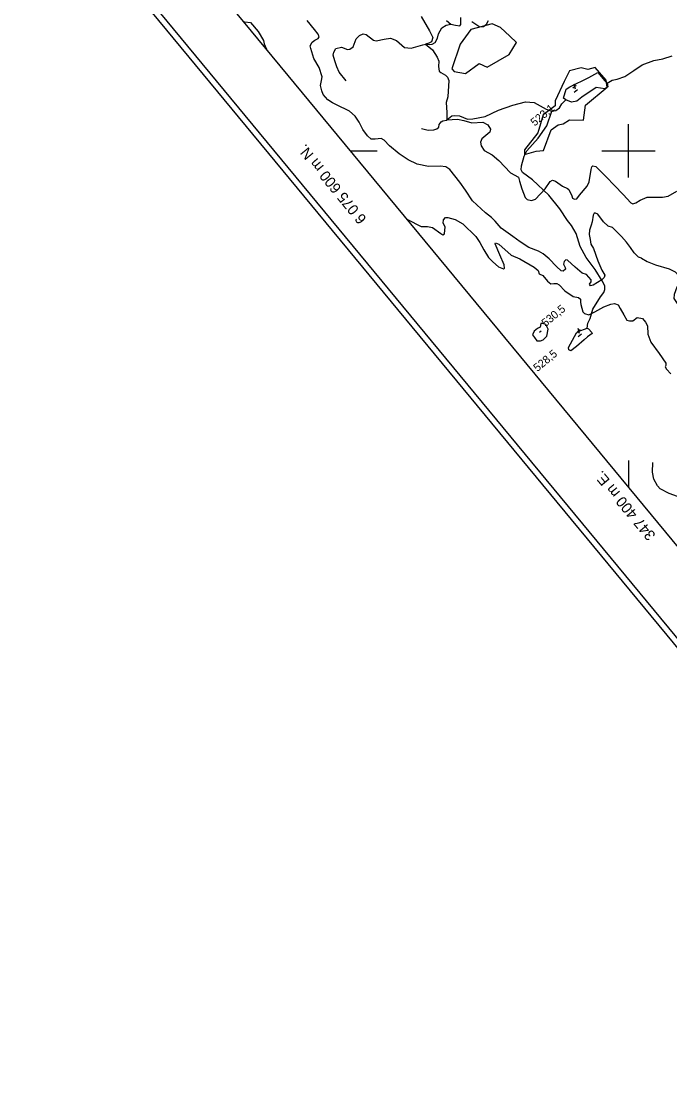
# Model space of a CAD drawing. Extents: x 347059 to 352153, y 6073752 to 6078601.
# Drawn here: x 347059 to 347423, y 6075067 to 6075673 of the extents above; entities that cross this region are included whole.
import ezdxf

# ---------------------------------------------------------------- set-up
doc = ezdxf.new("R2010")
doc.units = 0
for name, color, linetype in [('Level 2', 7, 'Continuous'), ('Level 22', 7, 'Continuous'), ('Level 3', 7, 'Continuous'), ('Level 4', 7, 'Continuous'), ('Level 44', 7, 'Continuous'), ('Level 60', 7, 'Continuous'), ('Level 61', 7, 'Continuous')]:
    doc.layers.add(name, color=color, linetype=linetype)

msp = doc.modelspace()

# ---------------------------------------------------------------- linework, layer by layer
at = {"layer": 'Level 2'}
for points in [[(347183.87, 6075672.35), (347184.26, 6075672.57), (347187.5, 6075672.12), (347191.86, 6075667.07), (347194.84, 6075661.96), (347195.06, 6075660.05), (347196.39, 6075657.2)], [(347262.56, 6075605.99), (347260.9, 6075606.86), (347257.45, 6075606.51), (347255.26, 6075606.41), (347253.26, 6075608.33), (347250.62, 6075611.97), (347248.46, 6075616), (347246.32, 6075619.52), (347243.1, 6075622.27), (347235.81, 6075625.88), (347233.51, 6075626.88), (347230.99, 6075628.62), (347228.3, 6075631.68), (347227.55, 6075633.71), (347226.89, 6075636.74), (347226.89, 6075636.74), (347227.41, 6075639.49), (347227.69, 6075641.53), (347226.01, 6075646.79), (347223.06, 6075651.87), (347221.36, 6075657.42), (347221, 6075659.06), (347222.04, 6075661.09), (347223.54, 6075662.23), (347225.59, 6075663.17), (347226.07, 6075664.11), (347225.49, 6075665.57), (347223.5, 6075668.22), (347219.41, 6075673.3)], [(347283.47, 6075675.48), (347288.03, 6075667.4), (347289.91, 6075663.73), (347289.12, 6075661.24), (347287.73, 6075660.57), (347285.89, 6075659.89), (347289.75, 6075656.72), (347292.45, 6075652.55), (347293.38, 6075650.33), (347293.2, 6075647.3), (347293.5, 6075644.77), (347294.5, 6075644.05), (347297.07, 6075642.56), (347298.15, 6075641.3), (347298.87, 6075639.42), (347298.47, 6075630.25), (347297.39, 6075627.05), (347297.79, 6075621.51), (347297.8, 6075617.3)], [(347297.8, 6075617.3), (347303.8, 6075617.71), (347307.43, 6075616.91), (347311.89, 6075615.77), (347318, 6075616.04), (347320.81, 6075614.54), (347322.37, 6075612.03), (347321.96, 6075610.4), (347317.48, 6075606.76), (347316.73, 6075604.83), (347317.1, 6075602.73), (347318.86, 6075600.17), (347323.34, 6075597.61), (347327.12, 6075594.45), (347333.52, 6075587.64), (347338.03, 6075585.04), (347338.68, 6075582.8), (347339.91, 6075578.49), (347341.91, 6075573.72), (347342.93, 6075572.63), (347345.48, 6075572.04), (347347.75, 6075572.77), (347353.12, 6075578.56), (347355.93, 6075582.75), (347357.31, 6075583.5), (347358.86, 6075582.93), (347362.83, 6075580.11), (347365.63, 6075578.84), (347366.36, 6075578.13), (347368.01, 6075574.71), (347368.47, 6075573.36), (347369.65, 6075572.74), (347370.92, 6075573), (347372.42, 6075575.05), (347376.7, 6075580.06), (347377.81, 6075582.58), (347378.97, 6075589.39), (347379.41, 6075590.96), (347379.98, 6075591.56), (347381.55, 6075591.13), (347387.35, 6075585.31), (347392.16, 6075580.52), (347396.86, 6075575.38), (347401.16, 6075570.71), (347402.35, 6075570.09), (347404.01, 6075570.67), (347406.42, 6075572.14), (347410.38, 6075573.83), (347419, 6075573.8), (347422.28, 6075574.39), (347427.09, 6075577.32)], [(347407.26, 6075539.62), (347405.56, 6075540.21), (347403.08, 6075542.53), (347401.03, 6075545.48), (347398.78, 6075548.65), (347396.08, 6075551.73), (347392.08, 6075555.71), (347390.95, 6075556.9), (347388.6, 6075557.47), (347385.84, 6075559.97), (347382.61, 6075564.32), (347381.43, 6075564.93), (347380.61, 6075564.79), (347380.07, 6075563.67), (347379.5, 6075560.02), (347379.03, 6075558.17), (347378.04, 6075555.35), (347377.8, 6075552.9), (347378.41, 6075550.08), (347378.74, 6075547.44), (347380.26, 6075544.98), (347382.74, 6075538), (347384.86, 6075532.73), (347386.58, 6075530.03), (347386.31, 6075528.75), (347384.93, 6075527.35), (347380.14, 6075524.43), (347378.57, 6075524.06), (347377.93, 6075524.99), (347378.92, 6075526.21), (347378.95, 6075527.29), (347376.39, 6075530.35), (347373.91, 6075531.08), (347370, 6075534.48), (347365.64, 6075538.42), (347364.71, 6075538.58), (347363.74, 6075537.65), (347363.46, 6075536.22), (347364.38, 6075534.32), (347364.44, 6075533.44), (347363.24, 6075532.31), (347362.08, 6075532.42), (347359.4, 6075534.83), (347355.43, 6075539.11), (347351.98, 6075541.95), (347349.28, 6075543.43), (347343.94, 6075545.49), (347338.99, 6075548.69), (347334.91, 6075551.66), (347328.37, 6075556.45), (347324.95, 6075560.38), (347322.9, 6075562.52), (347319.49, 6075565), (347312.28, 6075571.88), (347308.26, 6075577.82), (347305.13, 6075582.38), (347299.53, 6075589.4), (347297.35, 6075590.9), (347294.12, 6075591.4), (347287.61, 6075591.03), (347281.2, 6075592.46), (347276.04, 6075594.8), (347270.99, 6075598.29), (347265.67, 6075602.75), (347262.56, 6075605.99)], [(347275.6, 6075561.34), (347275.73, 6075561.27), (347283.44, 6075557.3), (347286.92, 6075557.29), (347289.72, 6075556.83), (347294.48, 6075553.41), (347295.53, 6075552.72), (347296.49, 6075553.33), (347296.86, 6075557.21), (347295.74, 6075559.19), (347295.93, 6075561.2), (347297.06, 6075562.41), (347298.3, 6075562.52), (347302.48, 6075561.35), (347306.89, 6075558.79), (347314.07, 6075551.78), (347316.45, 6075548.45), (347318.66, 6075544.2), (347321.16, 6075539.92), (347323.62, 6075537.45), (347326.85, 6075534.7), (347329.67, 6075533.53), (347330.15, 6075534.01), (347330.12, 6075535.8), (347327.58, 6075541.36), (347324.92, 6075547.58), (347325.25, 6075548.24), (347327.13, 6075547.38), (347333.96, 6075541.29), (347338.78, 6075539.11), (347346.86, 6075534.55), (347349.11, 6075532.64), (347349.73, 6075530.7), (347351.77, 6075529.82), (347354.45, 6075526.61), (347356.2, 6075525.15), (347357.88, 6075525.22), (347359.64, 6075525.35), (347361.03, 6075524.65), (347364.12, 6075521.11), (347368.78, 6075518.09), (347371.77, 6075517.39), (347372.92, 6075516.49), (347372.92, 6075514.89)], [(347407.26, 6075539.62), (347410.44, 6075537.74), (347415.21, 6075535.72), (347422.89, 6075533.59), (347426.17, 6075531.92), (347428.49, 6075529.46), (347429.64, 6075526.96), (347429.32, 6075525.9), (347427.89, 6075524.71), (347427.02, 6075523.19), (347425.54, 6075519.18), (347425.39, 6075516.79), (347428.01, 6075512.85), (347431.02, 6075509.24), (347435.47, 6075504.55), (347440.47, 6075499.53), (347440.81, 6075499.25)], [(347372.92, 6075514.89), (347373.07, 6075513.43), (347374.21, 6075509.34), (347375.14, 6075508.38), (347377.55, 6075507.73), (347381.05, 6075509.31), (347386.05, 6075512.13), (347389.92, 6075513.75), (347392.06, 6075514.07), (347394.11, 6075513.38), (347395.22, 6075511.25), (347397.36, 6075507.72), (347397.36, 6075507.72), (347399.07, 6075504.75), (347400.54, 6075504.36), (347402.36, 6075504.34), (347404.72, 6075506.23), (347407.76, 6075505.68), (347409.54, 6075503.6), (347410.56, 6075501.47), (347410.75, 6075496.88), (347412.43, 6075492.23), (347417.09, 6075486.01), (347420.87, 6075480.52), (347420.97, 6075479.28), (347420.6, 6075478.44), (347421.35, 6075477.07), (347423.79, 6075474.45)], [(347351.91, 6075493.66), (347354, 6075495.69), (347354.78, 6075499.67), (347353.43, 6075502.27), (347351.82, 6075502.83), (347350.73, 6075502.79), (347350.33, 6075500.72), (347348.87, 6075500.07), (347346.9, 6075498.52), (347346.05, 6075496.36), (347347.08, 6075494.91), (347348.48, 6075493.11), (347350.41, 6075493.05), (347351.91, 6075493.66)]]:
    msp.add_lwpolyline(points, dxfattribs=at)
at = {"layer": 'Level 22'}
msp.add_lwpolyline([(347429.57, 6075404.69), (347422.71, 6075407.14), (347417.82, 6075409.85), (347416.2, 6075411.55), (347414.25, 6075415.21), (347413.4, 6075419.15), (347413.69, 6075424.66)], dxfattribs=at)
at = {"layer": 'Level 3'}
for p, q in [((347368.66, 6075635.45), (347370.47, 6075636.94)), ((347369.12, 6075637.58), (347369.95, 6075634.83)), ((347369.38, 6075632.93), (347371.23, 6075634.46)), ((347349.96, 6075497.98), (347350.88, 6075498.75)), ((347371.01, 6075498.02), (347372.82, 6075499.51)), ((347371.47, 6075500.15), (347372.3, 6075497.4)), ((347371.73, 6075495.5), (347373.58, 6075497.03))]:
    msp.add_line(p, q, dxfattribs=at)
at = {"layer": 'Level 4'}
for points in [[(347241.16, 6075639.37), (347237.38, 6075644.11), (347236.06, 6075647.12), (347234.78, 6075650.62), (347233.99, 6075653.71), (347234.24, 6075655.44), (347235.52, 6075657.45), (347238.63, 6075658.31), (347242.02, 6075657), (347243.32, 6075657.07), (347245.09, 6075658.52), (347246.83, 6075662.88), (347248.75, 6075664.76), (347250.81, 6075665.71), (347252.56, 6075665.33), (347256.62, 6075662.11), (347258.06, 6075661.84), (347262.63, 6075662.68), (347266.16, 6075663.31), (347269.55, 6075662), (347274.01, 6075658.06), (347277.87, 6075657.61), (347280.49, 6075658.51), (347284.3, 6075659.6), (347286.07, 6075659.92), (347288.24, 6075659.68), (347289.64, 6075659.9), (347291.3, 6075660.95), (347292.65, 6075663.32), (347293.15, 6075665.71), (347295.02, 6075669.06), (347297.37, 6075670.71), (347300.11, 6075671.21)], [(347297.62, 6075673.3), (347300.11, 6075671.21), (347302.78, 6075670.57), (347305.07, 6075670.27), (347305.73, 6075671), (347305.74, 6075674.93)], [(347311.9, 6075672.68), (347316.39, 6075669.67), (347318.48, 6075669.96), (347320.2, 6075671.21), (347321.2, 6075673.29)], [(347387.97, 6075637.91), (347390.69, 6075639.66), (347393.66, 6075640.25), (347397.79, 6075641.76), (347402.9, 6075645.03), (347407.69, 6075648.33), (347414.09, 6075650.73), (347419.19, 6075651.65), (347424.48, 6075653.41)], [(347363.32, 6075629.53), (347364.99, 6075634.59), (347366.87, 6075635.91), (347377.73, 6075641.19), (347382.64, 6075643.91), (347386.68, 6075639.22), (347387.97, 6075637.91), (347388.38, 6075635.85), (347386.6, 6075634.77), (347381.79, 6075635.61), (347373.76, 6075630.21), (347370.91, 6075627.91), (347367.86, 6075627.24), (347364.63, 6075628.54), (347363.32, 6075629.53)], [(347283.52, 6075612.43), (347287.4, 6075611.62), (347290.61, 6075611.74), (347292.28, 6075612.35), (347293.24, 6075613.25), (347293.47, 6075614.73), (347294.59, 6075616.23), (347295.57, 6075616.84), (347297.58, 6075617.14), (347298.82, 6075618.06), (347300.56, 6075619.55), (347302.16, 6075619.88), (347304.91, 6075619.68), (347309.39, 6075617.8), (347312.44, 6075617.86), (347319.44, 6075619.2), (347326.85, 6075622.86), (347334.92, 6075625.67), (347342, 6075627.45), (347346.93, 6075627.17), (347353.68, 6075623.46), (347356.83, 6075622.25), (347359.1, 6075622.69), (347361.15, 6075624.16), (347362.45, 6075626.33), (347364.63, 6075628.54)], [(347376.8, 6075500.17), (347377.14, 6075503.09), (347378.38, 6075505.67), (347379.85, 6075510.85), (347384.16, 6075517.81), (347386.16, 6075520.21), (347386.69, 6075521.96), (347386.69, 6075524.06), (347385.14, 6075526.73), (347381.12, 6075533.22), (347376.15, 6075540.03), (347372.79, 6075546.19), (347370.48, 6075553.41), (347367.93, 6075557.94), (347365.7, 6075560.69), (347361.28, 6075567.3), (347355.07, 6075575.02), (347345.92, 6075583.53), (347340.43, 6075587.71), (347339.6, 6075589.19), (347339.77, 6075591.53), (347341.22, 6075596.93), (347342.74, 6075599.9), (347349.15, 6075607.09), (347354.09, 6075614.06), (347356.83, 6075622.25)], [(347375.11, 6075493.59), (347370.75, 6075489.83), (347367.46, 6075487.53), (347366.4, 6075487.97), (347366.3, 6075489.31), (347370.62, 6075497.48), (347371.65, 6075498.29), (347376.8, 6075500.17), (347377.38, 6075499.84), (347379.37, 6075497.71), (347379.49, 6075497.14), (347376.89, 6075495.35), (347375.11, 6075493.59)]]:
    msp.add_lwpolyline(points, dxfattribs=at)
at = {"layer": 'Level 44'}
for points in [[(347320.55, 6075646.97), (347332.84, 6075654.08), (347336.91, 6075660.91), (347333.2, 6075664.51), (347327.96, 6075669.36), (347323.39, 6075671.32), (347311.23, 6075668.09), (347305.28, 6075659.94), (347300.61, 6075646.11), (347302.03, 6075644.47), (347308.27, 6075643.35), (347316.07, 6075649.01), (347320.55, 6075646.97)], [(347363.3, 6075615.21), (347366.71, 6075617.39), (347374.57, 6075617.21), (347375.76, 6075625.64), (347388.03, 6075635.75), (347387.43, 6075639.77), (347381.12, 6075646.73), (347376.99, 6075645.74), (347373.32, 6075646.66), (347366.86, 6075644.87), (347363.75, 6075639.02), (347358.81, 6075628.12), (347358.68, 6075625.29), (347352.06, 6075620.19), (347349.04, 6075610.03), (347341.44, 6075600.46), (347341.5, 6075597.95), (347347.96, 6075599.74), (347352.21, 6075600.07), (347356.56, 6075611.82), (347360.49, 6075614.61), (347363.3, 6075615.21)]]:
    msp.add_lwpolyline(points, dxfattribs=at)
at = {"layer": 'Level 60'}
for p, q in [((347243.68, 6075600), (347258.75, 6075600)), ((347400, 6075425.8), (347400, 6075410.8))]:
    msp.add_line(p, q, dxfattribs=at)
msp.add_lwpolyline([(347109.95, 6075761.81), (348728.53, 6073803.05), (351407.22, 6076016.53), (349788.63, 6077975.29)], close=True, dxfattribs=at)
for points in [[(347058.77, 6075766.69), (348723.67, 6073751.88)], [(347063.49, 6075766.23), (348724.12, 6073756.59)]]:
    msp.add_lwpolyline(points, dxfattribs=at)
at = {"layer": 'Level 61'}
for p, q in [((347400, 6075585), (347400, 6075615)), ((347400, 6075585), (347400, 6075615)), ((347385, 6075600), (347415, 6075600))]:
    msp.add_line(p, q, dxfattribs=at)

# ---------------------------------------------------------------- texts
at = {"layer": 'Level 3'}
for s, rotation, p in [('  523,1', 39.57, (347344.58, 6075611.42)), ('530,5', 39.62, (347353.32, 6075500.7)), ('  528,5', 39.57, (347346.16, 6075473.35))]:
    msp.add_text(s, height=4.5, rotation=rotation, dxfattribs=at).set_placement(p)
at = {"layer": 'Level 61'}
for s, height, rotation, p in [('6 075 600 m N.', 6, 129.36439, (347253.03, 6075561.81)), ('347 400 m E. ', 6.0001, 129.81296, (347415.53, 6075383.88))]:
    msp.add_text(s, height=height, rotation=rotation, dxfattribs=at).set_placement(p)

doc.saveas('drawing.dxf')
